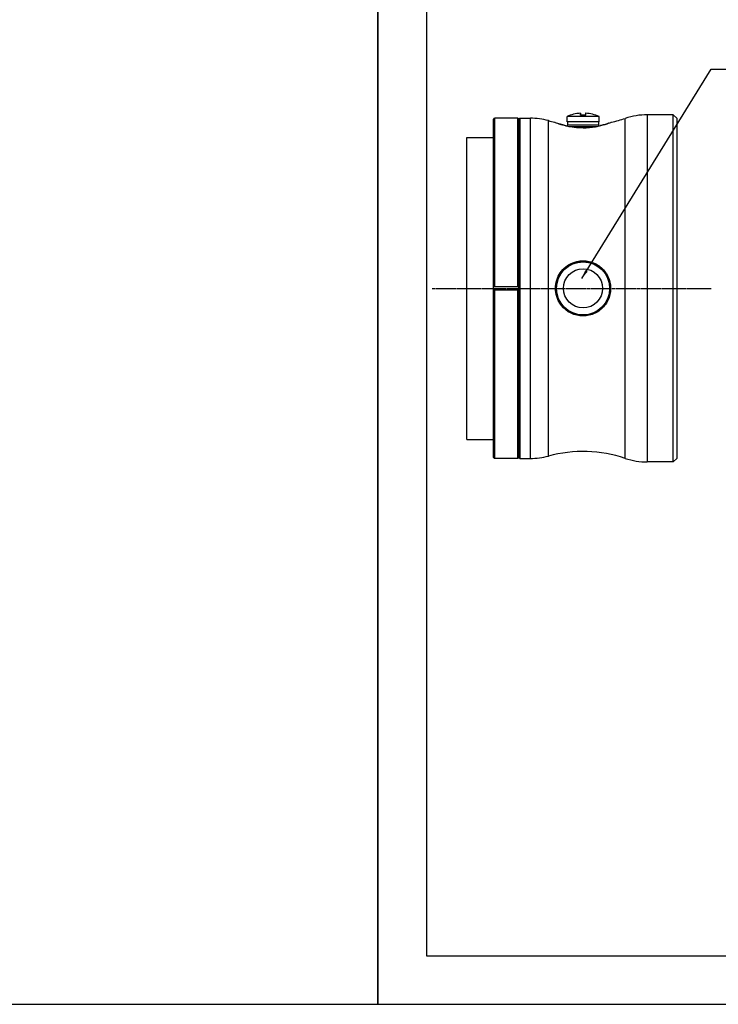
# Model space of a CAD drawing. Header units: millimetres. Extents: x 0 to 7374, y 0 to 4200.
# Tile 552 of 656: x 5837 to 6038, y 0 to 284. Entities that reach past the tile are written whole.
import ezdxf
from ezdxf.enums import TextEntityAlignment as Align

# ---------------------------------------------------------------- set-up
doc = ezdxf.new("R2010")
doc.units = ezdxf.units.MM
doc.header["$LTSCALE"] = 0.2
doc.linetypes.add('CENTER2', pattern=[1.125, 0.75, -0.125, 0.125, -0.125])
doc.layers.add('02_Center Line', color=1, linetype='CENTER2')
doc.layers.add('10_Drawing Template', color=2, linetype='Continuous')
doc.styles.add('Rainbow-2.5 Style', font='malgunsl.ttf')
doc.styles.add('Rainbow-4.0 Style', font='malgunsl.ttf')
doc.dimstyles.new('Rainbow-4.0 Style', dxfattribs={"dimtxt": 3.5, "dimasz": 2.5, "dimexe": 1, "dimexo": 1, "dimgap": 1, "dimtad": 1, "dimdsep": 46, "dimtxsty": 'Rainbow-4.0 Style', "dimcen": 0, "dimclrd": 251, "dimclre": 251, "dimclrt": 7, "dimazin": 3, "dimtp": 0.1, "dimtm": 0.1, "dimtfac": 0.61, "dimtmove": 0, "dimatfit": 3, "dimfxl": 1, "dimlwd": -1, "dimlwe": -1, "dimarcsym": 1})

# ---------------------------------------------------------------- blocks, each defined once
blk = doc.blocks.new('A$Cf13cdfad')
blk.add_lwpolyline([(0, 0), (594, 0), (594, 420), (0, 420)], close=True)
at = {"layer": '10_Drawing Template'}
blk.add_lwpolyline([(14, 14), (580, 14), (580, 406), (14, 406)], close=True, dxfattribs=at)
at = {"style": 'Rainbow-2.5 Style'}
for tag, p in [('품명', (525.55, 77.113)), ('품번', (513.175, 64.738)), ('리비전', (567.625, 64.738)), ('제도', (540.754, 52.186)), ('제도일자', (567.625, 52.186)), ('스케일', (481, 48.65)), ('재질', (508.579, 48.65)), ('검토', (540.754, 42.286)), ('검토일자', (567.625, 42.286)), ('승인', (540.754, 32.386)), ('승인일자', (567.625, 32.386)), ('참조', (508.579, 28.85)), ('페이지', (540.754, 22.486))]:
    blk.add_attdef(tag, text='', height=3.536, dxfattribs=at).set_placement(p, align=Align.MIDDLE_CENTER)
blk = doc.blocks.new('A$Cf303e470')
for p, q in [((-52.8, 48.7), (-52.5, 49)), ((-52.8, 0.4), (-52.8, 48.7)), ((-52.5, 49), (-52.5, 0.5)), ((-45.8, 49), (-52.5, 49)), ((-45.8, 0.5), (-45.8, 49)), ((-45.5, 48.7), (-45.8, 49)), ((-45.5, 48.7), (-45.2, 49)), ((-45.5, -48.7), (-45.5, 48.7)), ((-45.5, 48.7), (-45.5, 0.4)), ((-45.2, 49), (-45.2, -49)), ((-45.2, 49), (-42.17, 49)), ((-42.17, -49), (-42.17, 49)), ((-36.99, -48.32), (-36.99, 48.32)), ((-22.4, 49.5), (-31.6, 49.5)), ((-31.6, 48), (-31.6, 49.5)), ((-27.76, 50.47), (-27.76, 49.97)), ((-27.75, 49.96), (-27.75, 50.46)), ((-27.55, 49.91), (-27.55, 49.91)), ((-26.45, 49.91), (-26.45, 49.91)), ((-26.25, 50.46), (-26.25, 49.96)), ((-26.24, 49.97), (-26.24, 50.47)), ((-22.4, 48), (-22.4, 49.5)), ((-14.82, -48.98), (-14.82, 48.98)), ((-8.5, 50), (-8.5, -50)), ((-1, 50), (-8.5, 50)), ((-1, -50), (-1, 50)), ((0, 49), (-1, 50)), ((0, 49), (0, -49)), ((-22.4, 48), (-31.6, 48)), ((-31.45, 47), (-31.5, 46.97)), ((-31.5, 46.76), (-31.5, 46.97)), ((-31.45, 48), (-31.45, 47)), ((-22.55, 47), (-31.45, 47)), ((-31.1, 46.68), (-22.9, 46.68)), ((-22.55, 48), (-22.55, 47)), ((-22.55, 47), (-22.5, 46.97)), ((-22.5, 46.97), (-22.5, 46.76)), ((-60.5, -43.5), (-60.5, 43.5)), ((-60.5, 43.5), (-52.8, 43.5)), ((-52.8, -0.4), (-52.8, 0.4)), ((-52.5, 0.5), (-45.8, 0.5)), ((-19.25, 0), (-19.05, 0)), ((-52.8, -48.7), (-52.8, -0.4)), ((-45.8, -0.5), (-52.5, -0.5)), ((-52.5, -0.5), (-52.5, -49)), ((-45.8, -49), (-45.8, -0.5)), ((-45.5, -0.4), (-45.5, -48.7)), ((-60.5, -43.5), (-52.8, -43.5)), ((-52.8, -48.7), (-52.5, -49)), ((-45.8, -49), (-52.5, -49)), ((-45.5, -48.7), (-45.8, -49)), ((-45.5, -48.7), (-45.2, -49)), ((-45.2, -49), (-42.17, -49)), ((-1, -50), (-8.5, -50)), ((0, -49), (-1, -50))]:
    blk.add_line(p, q)
for radius in [7.65, 5.65]:
    blk.add_circle((-27, 0), radius)
for centre, radius, start, end in [((-42.17, 29), 20, 74.9802, 90), ((-27, 85.54), 38.54, 254.9802, 257.727), ((-27, 39.42), 11.08, 93.9367, 114.5295), ((-27.76, 50.46), 0.01, 0, 93.9367), ((-27, 39.42), 10.51, 86.9971, 93.0029), ((-27, 39.42), 10.51, 86.9971, 93.0029), ((-26.24, 50.46), 0.01, 86.0633, 180), ((-27, 39.42), 11.08, 65.4705, 86.0633), ((-27, 85.54), 38.54, 282.2772, 288.4221), ((-8.5, 30), 20, 90, 108.4221), ((-27, -85.54), 38.54, 71.5779, 105.0198), ((-42.17, -29), 20, 270, 285.0198), ((-8.5, -30), 20, 251.5779, 270)]:
    blk.add_arc(centre, radius, start, end)
for centre, major_axis, start_param, end_param in [((-27.76, 49.96), (0.01, 0), 0, 1.639504), ((-26.24, 49.96), (-0.01, 0), 4.643681, 6.283185)]:
    blk.add_ellipse(centre, major_axis=major_axis, ratio=0.954313, start_param=start_param, end_param=end_param)
for points in [[(-27.55, 49.91), (-27.66, 49.91), (-27.76, 49.94), (-27.76, 49.97)], [(-31.5, 46.77), (-32.48, 46.98), (-33.33, 47.22), (-33.95, 47.43)]]:
    blk.add_open_spline(points, degree=3)
for points, knots in [([(-27.75, 49.96), (-27.75, 49.96), (-27.75, 49.95), (-27.74, 49.95), (-27.74, 49.94), (-27.72, 49.93), (-27.71, 49.93), (-27.68, 49.92), (-27.67, 49.92), (-27.63, 49.91), (-27.61, 49.91), (-27.58, 49.91), (-27.56, 49.91), (-27.55, 49.91)], [0, 0, 0, 0, 0.00580562, 0.00580562, 0.0102682, 0.0102682, 0.01640108, 0.01640108, 0.02253466, 0.02253466, 0.02889523, 0.02889523, 0.0328072, 0.0328072, 0.0328072, 0.0328072]), ([(-26.24, 49.97), (-26.24, 49.95), (-26.28, 49.93), (-26.34, 49.92), (-26.36, 49.91), (-26.39, 49.91), (-26.41, 49.91), (-26.42, 49.91), (-26.44, 49.91), (-26.45, 49.91)], [0, 0, 0, 0, 0.673247, 0.673247, 0.673247, 0.882394, 0.882394, 0.882394, 1, 1, 1, 1]), ([(-26.45, 49.91), (-26.43, 49.91), (-26.41, 49.91), (-26.37, 49.92), (-26.35, 49.92), (-26.31, 49.92), (-26.3, 49.93), (-26.27, 49.94), (-26.27, 49.94), (-26.25, 49.95), (-26.25, 49.95), (-26.25, 49.96), (-26.25, 49.96), (-26.25, 49.96)], [0, 0, 0, 0, 0.00643729, 0.00643729, 0.01263358, 0.01263358, 0.01889003, 0.01889003, 0.02522755, 0.02522755, 0.0311845, 0.0311845, 0.0327887, 0.0327887, 0.0327887, 0.0327887]), ([(-26.45, 49.91), (-26.43, 49.91), (-26.41, 49.91), (-26.37, 49.92), (-26.35, 49.92), (-26.31, 49.92), (-26.3, 49.93), (-26.27, 49.94), (-26.27, 49.94), (-26.25, 49.95), (-26.25, 49.95), (-26.25, 49.96), (-26.25, 49.96), (-26.25, 49.96)], [0, 0, 0, 0, 0.0064064, 0.0064064, 0.01259181, 0.01259181, 0.01885987, 0.01885987, 0.02520537, 0.02520537, 0.03115556, 0.03115556, 0.03278591, 0.03278591, 0.03278591, 0.03278591]), ([(-35.19, 47.88), (-35.19, 47.88), (-34.77, 47.71), (-32.81, 47.04), (-29.57, 46.26), (-25.09, 46.25), (-21.71, 46.88), (-19.38, 47.65), (-18.8, 47.88), (-18.8, 47.88)], [2.545596, 2.545596, 2.545596, 2.545596, 2.908803, 3.090603, 3.636004, 3.999605, 4.363205, 4.726805, 5.090406, 5.090406, 5.090406, 5.090406]), ([(-19.61, 47.58), (-19.61, 47.58), (-20.15, 47.4), (-20.97, 47.12), (-21.98, 46.88), (-22.03, 46.87)], [0.3600878, 0.3600878, 0.3600878, 0.3600878, 0.3636004, 0.7272008, 0.7454385, 0.7454385, 0.7454385, 0.7454385]), ([(-19.05, 0), (-19.05, 1.21), (-19.61, 3.59), (-21.87, 6.42), (-25.14, 8.01), (-29.27, 8.01), (-32.46, 6.15), (-34.25, 3.53), (-35.22, 0.45), (-34.47, -4.52), (-30.11, -8.02), (-25.15, -8.01), (-21.87, -6.42), (-19.61, -3.6), (-19.05, -1.21), (-19.05, 0)], [0, 0, 0, 0, 0.352031, 0.704063, 1.056094, 1.408126, 1.877501, 2.112189, 2.346877, 2.816252, 3.520315, 3.872346, 4.224378, 4.576409, 4.928441, 4.928441, 4.928441, 4.928441]), ([(-19.25, 0), (-19.25, -0.2), (-19.26, -0.41), (-19.27, -0.61), (-19.29, -0.82), (-19.32, -1.02), (-19.35, -1.22), (-19.38, -1.42), (-19.42, -1.62), (-19.47, -1.82), (-19.52, -2.02), (-19.57, -2.22), (-19.64, -2.41), (-19.7, -2.61), (-19.77, -2.8), (-19.85, -2.99), (-19.9, -3.11), (-19.96, -3.23), (-20.01, -3.36), (-20.12, -3.57), (-20.23, -3.79), (-20.36, -3.99), (-20.48, -4.2), (-20.62, -4.4), (-20.76, -4.6), (-20.9, -4.79), (-21.06, -4.98), (-21.22, -5.16), (-21.38, -5.34), (-21.55, -5.51), (-21.72, -5.67), (-21.86, -5.8), (-22, -5.92), (-22.14, -6.04), (-22.31, -6.17), (-22.48, -6.3), (-22.66, -6.42), (-22.84, -6.54), (-23.02, -6.66), (-23.21, -6.76), (-23.4, -6.87), (-23.59, -6.96), (-23.79, -7.05), (-23.98, -7.14), (-24.18, -7.22), (-24.38, -7.3), (-24.58, -7.37), (-24.79, -7.43), (-25, -7.49), (-25.08, -7.51), (-25.17, -7.53), (-25.25, -7.55), (-25.42, -7.59), (-25.58, -7.62), (-25.75, -7.65), (-25.92, -7.68), (-26.08, -7.7), (-26.25, -7.71), (-26.42, -7.73), (-26.59, -7.74), (-26.76, -7.75), (-26.92, -7.75), (-27.09, -7.75), (-27.26, -7.75), (-27.43, -7.74), (-27.6, -7.73), (-27.77, -7.71), (-27.93, -7.7), (-28.1, -7.67), (-28.27, -7.65), (-28.43, -7.62), (-28.6, -7.59), (-28.76, -7.55), (-28.97, -7.5), (-29.18, -7.44), (-29.38, -7.38), (-29.59, -7.31), (-29.79, -7.23), (-29.99, -7.15), (-30.19, -7.07), (-30.39, -6.97), (-30.58, -6.87), (-30.77, -6.77), (-30.96, -6.66), (-31.14, -6.55), (-31.32, -6.43), (-31.5, -6.31), (-31.67, -6.18), (-31.85, -6.05), (-32.02, -5.91), (-32.18, -5.76), (-32.34, -5.62), (-32.49, -5.46), (-32.64, -5.31), (-32.79, -5.15), (-32.94, -4.98), (-33.07, -4.81), (-33.21, -4.64), (-33.34, -4.47), (-33.46, -4.29), (-33.58, -4.1), (-33.69, -3.92), (-33.8, -3.73), (-33.87, -3.6), (-33.93, -3.47), (-33.99, -3.35), (-34.08, -3.17), (-34.16, -2.99), (-34.23, -2.8), (-34.3, -2.62), (-34.36, -2.43), (-34.42, -2.25), (-34.47, -2.06), (-34.52, -1.87), (-34.57, -1.68), (-34.61, -1.48), (-34.64, -1.29), (-34.67, -1.09), (-34.7, -0.9), (-34.72, -0.7), (-34.73, -0.51), (-34.75, -0.31), (-34.75, -0.11), (-34.75, 0.08), (-34.75, 0.28), (-34.74, 0.48), (-34.72, 0.67), (-34.71, 0.83), (-34.69, 0.99), (-34.66, 1.15), (-34.64, 1.35), (-34.6, 1.53), (-34.56, 1.72), (-34.51, 1.91), (-34.47, 2.09), (-34.41, 2.27), (-34.35, 2.46), (-34.29, 2.64), (-34.22, 2.82), (-34.15, 3), (-34.07, 3.18), (-33.99, 3.35), (-33.86, 3.62), (-33.72, 3.87), (-33.56, 4.12), (-33.4, 4.37), (-33.23, 4.62), (-33.04, 4.85), (-32.94, 4.99), (-32.82, 5.12), (-32.7, 5.25), (-32.56, 5.4), (-32.41, 5.55), (-32.26, 5.69), (-32.11, 5.83), (-31.95, 5.97), (-31.78, 6.1), (-31.62, 6.23), (-31.45, 6.35), (-31.28, 6.46), (-31.1, 6.58), (-30.92, 6.69), (-30.74, 6.79), (-30.56, 6.89), (-30.37, 6.98), (-30.18, 7.07), (-29.99, 7.15), (-29.8, 7.23), (-29.6, 7.3), (-29.41, 7.37), (-29.21, 7.43), (-29.01, 7.49), (-28.92, 7.51), (-28.84, 7.53), (-28.75, 7.55), (-28.58, 7.59), (-28.41, 7.62), (-28.23, 7.65), (-28.06, 7.68), (-27.88, 7.7), (-27.71, 7.72), (-27.53, 7.73), (-27.36, 7.74), (-27.18, 7.75), (-27.12, 7.75), (-27.06, 7.75), (-27, 7.75)], [-4.928441, -4.928441, -4.928441, -4.928441, -4.866447, -4.866447, -4.866447, -4.804372, -4.804372, -4.804372, -4.74216, -4.74216, -4.74216, -4.679876, -4.679876, -4.679876, -4.617469, -4.617469, -4.617469, -4.576409, -4.576409, -4.576409, -4.502495, -4.502495, -4.502495, -4.428283, -4.428283, -4.428283, -4.354196, -4.354196, -4.354196, -4.28079, -4.28079, -4.28079, -4.224378, -4.224378, -4.224378, -4.158582, -4.158582, -4.158582, -4.09307, -4.09307, -4.09307, -4.028016, -4.028016, -4.028016, -3.963248, -3.963248, -3.963248, -3.898921, -3.898921, -3.898921, -3.872346, -3.872346, -3.872346, -3.822059, -3.822059, -3.822059, -3.771799, -3.771799, -3.771799, -3.721554, -3.721554, -3.721554, -3.671244, -3.671244, -3.671244, -3.620974, -3.620974, -3.620974, -3.570645, -3.570645, -3.570645, -3.520315, -3.520315, -3.520315, -3.455381, -3.455381, -3.455381, -3.390136, -3.390136, -3.390136, -3.324605, -3.324605, -3.324605, -3.258693, -3.258693, -3.258693, -3.192581, -3.192581, -3.192581, -3.126298, -3.126298, -3.126298, -3.059873, -3.059873, -3.059873, -2.993292, -2.993292, -2.993292, -2.926654, -2.926654, -2.926654, -2.859979, -2.859979, -2.859979, -2.816252, -2.816252, -2.816252, -2.756152, -2.756152, -2.756152, -2.696098, -2.696098, -2.696098, -2.63608, -2.63608, -2.63608, -2.576091, -2.576091, -2.576091, -2.516117, -2.516117, -2.516117, -2.456154, -2.456154, -2.456154, -2.396181, -2.396181, -2.396181, -2.346877, -2.346877, -2.346877, -2.288205, -2.288205, -2.288205, -2.230474, -2.230474, -2.230474, -2.171332, -2.171332, -2.171332, -2.112189, -2.112189, -2.112189, -2.022586, -2.022586, -2.022586, -1.931059, -1.931059, -1.931059, -1.877501, -1.877501, -1.877501, -1.813717, -1.813717, -1.813717, -1.750091, -1.750091, -1.750091, -1.686628, -1.686628, -1.686628, -1.623331, -1.623331, -1.623331, -1.560287, -1.560287, -1.560287, -1.497396, -1.497396, -1.497396, -1.434734, -1.434734, -1.434734, -1.408126, -1.408126, -1.408126, -1.355541, -1.355541, -1.355541, -1.302989, -1.302989, -1.302989, -1.250459, -1.250459, -1.250459, -1.232317, -1.232317, -1.232317, -1.232317]), ([(-27, 7.75), (-26.85, 7.75), (-26.7, 7.75), (-26.25, 7.72), (-25.93, 7.68), (-25.41, 7.59), (-25.2, 7.54), (-24.36, 7.32), (-23.76, 7.07), (-22.8, 6.53), (-22.41, 6.26), (-21.86, 5.81), (-21.67, 5.63), (-20.77, 4.73), (-20.2, 3.86), (-19.63, 2.45), (-19.49, 1.99), (-19.3, 1.01), (-19.25, 0.51), (-19.25, 0)], [-1.232268, -1.232268, -1.232268, -1.232268, -1.187796, -1.187796, -1.093507, -1.093507, -1.02719, -1.02719, -0.831583, -0.831583, -0.689838, -0.689838, -0.61205, -0.61205, -0.298876, -0.298876, -0.152556, -0.152556, -0.000001, -0.000001, -0.000001, -0.000001]), ([(-52.8, 0.4), (-52.77, 0.42), (-52.74, 0.44), (-52.64, 0.49), (-52.57, 0.5), (-52.5, 0.5), (-52.5, 0.5), (-52.5, 0.5), (-52.5, 0.5)], [0.32539526, 0.32539526, 0.32539526, 0.32539526, 0.33970754, 0.33970754, 0.36675978, 0.36675978, 0.36675978, 0.36712012, 0.36712012, 0.36712012, 0.36712012]), ([(-45.8, 0.5), (-45.8, 0.5), (-45.8, 0.5), (-45.8, 0.5), (-45.73, 0.5), (-45.66, 0.49), (-45.56, 0.44), (-45.53, 0.42), (-45.5, 0.4)], [0.36639943, 0.36639943, 0.36639943, 0.36639943, 0.36675978, 0.36675978, 0.36675978, 0.39381201, 0.39381201, 0.40812429, 0.40812429, 0.40812429, 0.40812429]), ([(-52.5, -0.5), (-52.5, -0.5), (-52.5, -0.5), (-52.57, -0.5), (-52.64, -0.49), (-52.74, -0.44), (-52.77, -0.42), (-52.8, -0.4)], [0.18426018, 0.18426018, 0.18426018, 0.18426018, 0.18462052, 0.18462052, 0.21167276, 0.21167276, 0.22598504, 0.22598504, 0.22598504, 0.22598504]), ([(-45.5, -0.4), (-45.53, -0.42), (-45.56, -0.44), (-45.66, -0.49), (-45.73, -0.5), (-45.8, -0.5), (-45.8, -0.5), (-45.8, -0.5)], [0.14077474, 0.14077474, 0.14077474, 0.14077474, 0.15508702, 0.15508702, 0.18213925, 0.18213925, 0.18249959, 0.18249959, 0.18249959, 0.18249959])]:
    blk.add_open_spline(points, degree=3, knots=knots)
at = {"layer": '02_Center Line'}
blk.add_line((-70.5, 0), (10, 0), dxfattribs=at)

msp = doc.modelspace()

# ---------------------------------------------------------------- block references
at = {"xscale": 10, "yscale": 10, "zscale": 10}
msp.add_blockref('A$Cf13cdfad', (0, 0), dxfattribs=at)
for name, p in [('A$Cf13cdfad', (5940, 0)), ('A$Cf303e470', (6026.129, 206.272))]:
    msp.add_blockref(name, p)

# ---------------------------------------------------------------- leaders
at = {"annotation_type": 0, "has_hookline": 1, "hookline_direction": 0}
msp.add_leader([(5998.779, 209.151), (6036.07, 269.391), (6038.57, 269.391)], dimstyle='Rainbow-4.0 Style', dxfattribs=at)

doc.saveas('drawing.dxf')
